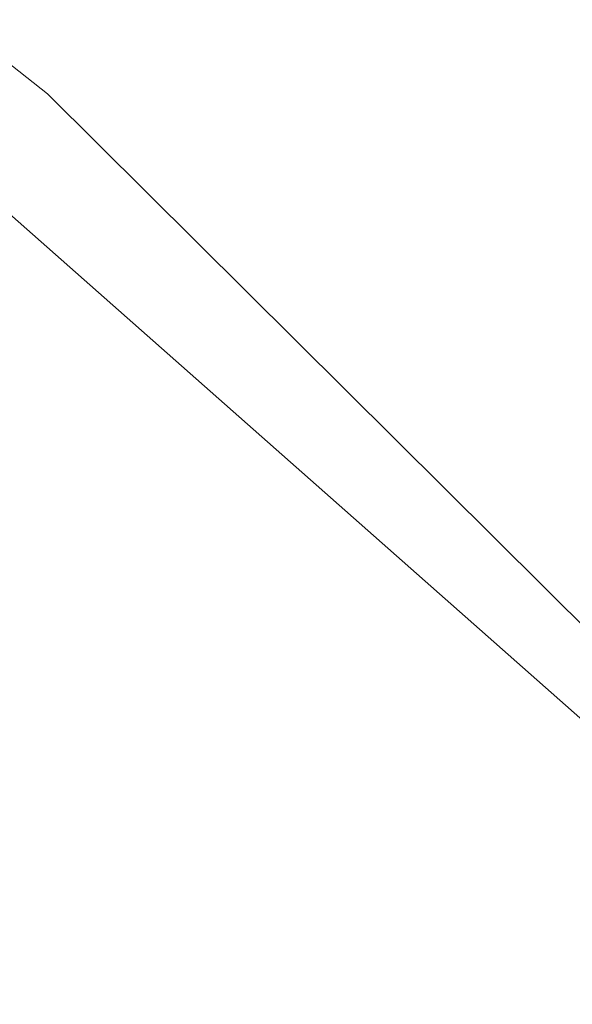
# Model space of a CAD drawing. Header units: millimetres. Extents: x 162876 to 168130, y 402614 to 405602.
# Tile 830 of 1056: x 165497.93 to 165499.29, y 403945.86 to 403948.27. Entities that reach past the tile are written whole.
import ezdxf
from ezdxf import colors
from ezdxf.entities.mleader import LeaderData, LeaderLine
from ezdxf.math import Vec2, Vec3

# ---------------------------------------------------------------- set-up
doc = ezdxf.new("R2010")
doc.units = ezdxf.units.MM
for name, color, linetype, lineweight in [('X-CA190022.004-UO-BGT_Ondergrond$0$GE_201_SHDHek_Lijn_GEM', 253, 'X-CA190022.004-UO-BGT_Ondergrond$0$Hekwerk', 9), ('X-CA190022.004-UO-BGT_Ondergrond$0$GE_367_OWGBerm_groenvoorziening_grasenk_GEM', 253, 'Continuous', 9), ('X-CA190022.004-UO-BGT_Ondergrond$0$GE_476_BTDGraslandagrarisch_Vlak_GEM', 253, 'Continuous', 9), ('X-CA190022.004-UO-KAD_Percelen$0$B-WE-KG-GRENS_PERCEEL-GV', 150, 'Continuous', 9), ('X-CA190022.004-UO-OPB_Opbreek_v0.1$0$X-XX-AL-T25- LEADER ASFALT', 7, 'Continuous', 25)]:
    doc.layers.add(name, color=color, linetype=linetype, lineweight=lineweight)
doc.styles.add('X-CA190022.004-UO-OPB_Opbreek_v0.1$0$NLCS-ISO-M200-T25', font='NLCS-ISO.ttf', dxfattribs={"height": 0.5})
doc.linetypes.add('X-CA190022.004-UO-BGT_Ondergrond$0$Hekwerk', pattern='A,5,-1.5,[2,dgnlstyle-Veghel.shx,S=0.007937,R=0,X=0,Y=0],-1.5', length=8)

msp = doc.modelspace()

# ---------------------------------------------------------------- leaders
at = {"layer": 'X-CA190022.004-UO-OPB_Opbreek_v0.1$0$X-XX-AL-T25- LEADER ASFALT'}
ml = msp.add_multileader_mtext('Standard', dxfattribs=at)
ml.set_content('\\A1;Wegvak 2.16; Fietspad Geerbosch\\PTotaal teervrij:\\PFrezen asfalt 25mm:  273.0m{\\H0.7x;\\S2^ ;\\H1.42857x; }', color=256, style='X-CA190022.004-UO-OPB_Opbreek_v0.1$0$NLCS-ISO-M200-T25')
ml.set_leader_properties(color=256, linetype='ByLayer', lineweight=-1)
ml.build(insert=Vec2(0, 0))
ml.multileader.update_dxf_attribs({"text_left_attachment_type": 5, "text_right_attachment_type": 5, "dogleg_length": 0.5, "arrow_head_size": 0.5})
ctx = ml.context
ctx.base_point, ctx.char_height, ctx.arrow_head_size, ctx.landing_gap_size, ctx.plane_origin, ctx.plane_x_axis, ctx.plane_y_axis = Vec3(165519.4827, 403953.6704), 0.5, 0.5, 0.18, Vec3(165445.8271, 403966.774), Vec3(0.692899, 0.721035), Vec3(-0.721035, 0.692899)
ctx.left_attachment, ctx.right_attachment = 5, 5
notes = []
notes.append((ctx, [(0, (1, 1, 0), (165519.1363, 403953.3099), (0.692899, 0.721035), 0.5, [(1, [(165496.5463, 403920.1721), (165523.5587, 403949.4352)], 0, [])])]))
ctx.mtext.insert, ctx.mtext.text_direction, ctx.mtext.rotation, ctx.mtext.width, ctx.mtext.flow_direction = Vec3(165517.9731, 403955.3708), Vec3(0.692899, 0.721035), 0.805295, 10.216208, 5
ctx.mtext.has_bg_fill, ctx.mtext.bg_color, ctx.mtext.bg_scale_factor, ctx.mtext.bg_transparency, ctx.mtext.use_window_bg_color = 1, -1027028792, 1.5, 0, 1
for ctx, leaders in notes:
    for number, flags, end, landing, length, lines in leaders:
        leader = LeaderData()
        leader.index, (leader.has_last_leader_line, leader.has_dogleg_vector, leader.attachment_direction) = number, flags
        leader.last_leader_point, leader.dogleg_vector, leader.dogleg_length = Vec3(end), Vec3(landing), length
        for number, points, colour, breaks in lines:
            line = LeaderLine()
            line.index, line.vertices, line.color, line.breaks = number, Vec3.list(points), colors.encode_raw_color(colour), breaks
            leader.lines.append(line)
        ctx.leaders.append(leader)

# ---------------------------------------------------------------- next in the draw order: linework, layer by layer
at = {"layer": 'X-CA190022.004-UO-BGT_Ondergrond$0$GE_201_SHDHek_Lijn_GEM'}
for p, q in [((165498.003, 403948.09), (165495.343, 403950.194)), ((165500.229, 403945.879), (165498.003, 403948.09))]:
    msp.add_line(p, q, dxfattribs=at)
at = {"layer": 'X-CA190022.004-UO-BGT_Ondergrond$0$GE_367_OWGBerm_groenvoorziening_grasenk_GEM', "flags": 128}
msp.add_lwpolyline([(165503.293, 403936.224), (165501.649, 403938.443), (165501.693, 403939.269), (165501.76, 403939.335), (165504.789, 403942.27), (165504.206, 403942.881), (165501.969, 403942.681), (165501.41, 403943.249), (165496.305, 403938.312), (165497.763, 403936.831), (165497.568, 403936.696), (165495.044, 403939.523), (165500.547, 403945.616), (165500.229, 403945.879), (165498.003, 403948.09), (165495.343, 403950.194), (165493.382, 403950.786), (165491.549, 403951.006), (165489.683, 403950.612), (165476.688, 403947.364), (165448.956, 403939.557)], dxfattribs=at)
at = {"layer": 'X-CA190022.004-UO-BGT_Ondergrond$0$GE_476_BTDGraslandagrarisch_Vlak_GEM', "flags": 128}
msp.add_lwpolyline([(165409.739, 403909.722), (165454.087, 403922.754), (165448.956, 403939.557), (165476.688, 403947.364), (165489.683, 403950.612), (165491.549, 403951.006), (165493.382, 403950.786), (165495.343, 403950.194), (165498.003, 403948.09), (165500.229, 403945.879), (165500.547, 403945.616), (165495.044, 403939.523), (165497.568, 403936.696)], dxfattribs=at)
at = {"layer": 'X-CA190022.004-UO-KAD_Percelen$0$B-WE-KG-GRENS_PERCEEL-GV', "flags": 128}
msp.add_lwpolyline([(165465.94, 403977.9), (165485.47, 403959.11), (165489.71, 403955.04), (165500.126, 403945.838), (165504.3, 403942.15), (165507.8, 403939), (165513.006, 403935.006), (165525.447, 403925.461), (165529.8, 403922.245), (165546.98, 403918.48), (165534.04, 403930.46), (165523.606, 403940.115), (165516.49, 403946.7), (165508.07, 403954.49), (165478.67, 403980.52)], dxfattribs=at)
msp.add_lwpolyline([(165302.032, 403912.162), (165323.1, 403852.205), (165489.46, 403932.49), (165497.079, 403937.449), (165494.566, 403939.736), (165500.126, 403945.838), (165489.71, 403955.04), (165441.61, 403941.12), (165440.17, 403940.75), (165404.32, 403931.58), (165375.738, 403924.264), (165341.22, 403915.43), (165340.41, 403918.62), (165333.59, 403916.86), (165312.86, 403912.2)], close=True, dxfattribs=at)

doc.saveas('drawing.dxf')
